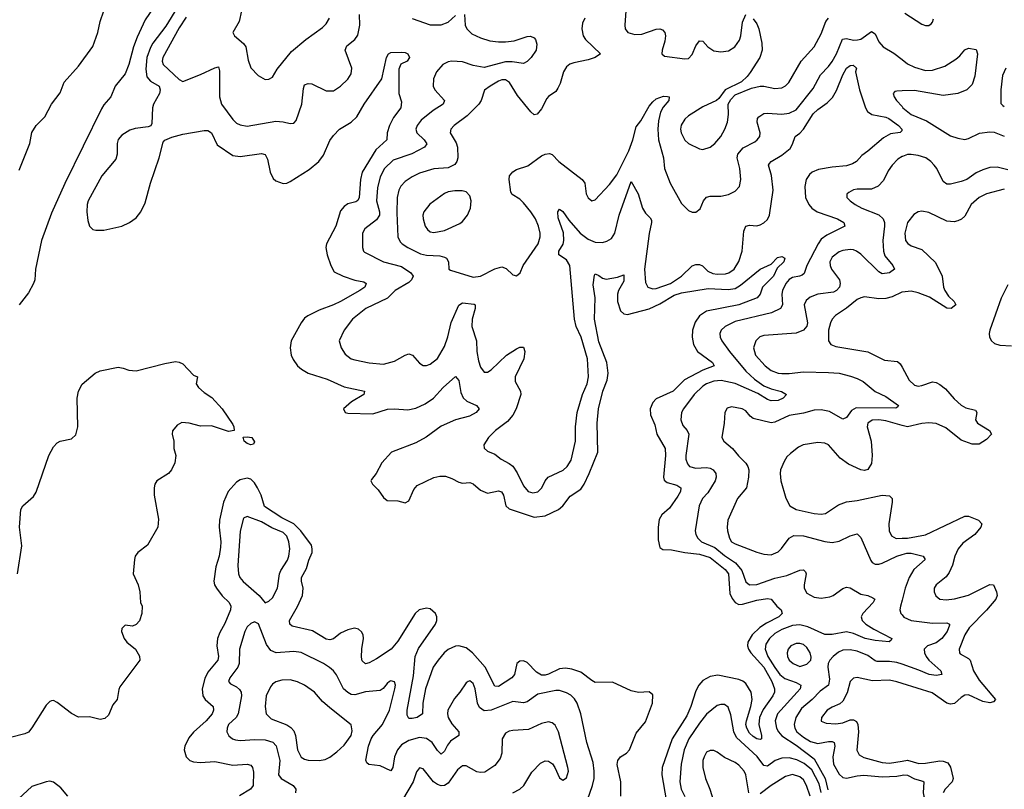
# Model space of a CAD drawing. Header units: inches. Extents: x 1649636 to 1815363, y 506543 to 641975.
# Tile 539 of 656: x 1745082 to 1750570, y 573089 to 577381. Entities that reach past the tile are written whole.
import ezdxf

# ---------------------------------------------------------------- set-up
doc = ezdxf.new("R2010")
doc.units = ezdxf.units.IN
doc.header["$MEASUREMENT"] = 0
doc.layers.add('B7547', color=7, linetype='Continuous')
doc.layers.add('B7557', color=7, linetype='Continuous')

msp = doc.modelspace()

# ---------------------------------------------------------------- linework, layer by layer
at = {"layer": 'B7547', "color": 5}
for points, elevation in [([(1748466.7, 577510), (1748454.6, 577350), (1748457, 577330), (1748470.5, 577310), (1748510, 577297.8), (1748550, 577300.9), (1748630, 577328.4), (1748650, 577330.2), (1748664.5, 577324.5), (1748677.3, 577310), (1748681.3, 577290), (1748678.6, 577261.4), (1748662, 577210), (1748660.7, 577190), (1748676.7, 577176.7), (1748790, 577162.4), (1748810, 577164.4), (1748830, 577186.8), (1748850, 577234.8), (1748870, 577262.8), (1748890, 577260.7), (1748917.4, 577230), (1748950, 577207.7), (1748990, 577201.7), (1749033.3, 577206.7), (1749068.7, 577230), (1749093.9, 577266.1), (1749101, 577290), (1749110, 577366), (1749129.7, 577410.2)], 480), ([(1745829.3, 577450), (1745780.1, 577379.9), (1745736.7, 577283.3), (1745715.4, 577230), (1745689.2, 577130), (1745670, 577078.9), (1745613.9, 577010), (1745589.2, 576950.8), (1745550, 576905.2), (1745536.8, 576883.2), (1745332.6, 576467.4), (1745259.1, 576300.9), (1745203.2, 576150), (1745170.3, 575990), (1745165.2, 575930), (1745159, 575910), (1745130, 575857.1), (1745079.1, 575790)], 380), ([(1745961.1, 577450), (1745896.3, 577343.7), (1745824.2, 577250), (1745810, 577224.7), (1745790.9, 577170), (1745784.4, 577104.4), (1745790, 577061.8), (1745810, 577037.5), (1745858.1, 577010), (1745865.4, 576990), (1745861.7, 576970), (1745827.1, 576910), (1745822.5, 576890), (1745818.9, 576801.1), (1745812, 576788), (1745797.5, 576782.5), (1745725.6, 576774.4), (1745695.3, 576764.7), (1745650, 576737.4), (1745630, 576712.4), (1745625.4, 576690), (1745624.7, 576630), (1745617, 576603), (1745539.5, 576510), (1745462.6, 576370), (1745457.5, 576350), (1745456.3, 576310), (1745461.5, 576261.5), (1745470.2, 576230), (1745490, 576211.2), (1745506.2, 576206.2), (1745550, 576206.8), (1745650, 576229.5), (1745693.5, 576250), (1745730, 576275.2), (1745757.4, 576310), (1745781.1, 576358.9), (1745810.4, 576469.6), (1745858.9, 576610), (1745881.7, 576698.3), (1745890.9, 576709.1), (1745930, 576726.5), (1745990, 576743.1), (1746110, 576763.7), (1746130, 576762), (1746150.2, 576750.2), (1746182, 576682), (1746270, 576623.2), (1746310, 576617.6), (1746430, 576633.8), (1746449, 576629), (1746463.7, 576603.7), (1746476.9, 576530), (1746494.3, 576494.3), (1746510, 576482), (1746550, 576467.1), (1746570, 576468.3), (1746590, 576477.7), (1746694.5, 576545.5), (1746749.9, 576590.1), (1746775.4, 576624.6), (1746810, 576706.7), (1746830, 576735.8), (1746864.7, 576770), (1746930, 576808.5), (1746961.3, 576838.7), (1747001, 576910), (1747099.8, 577050), (1747125.7, 577170), (1747138, 577190), (1747150, 577197.6), (1747210, 577200.5), (1747230, 577198), (1747246, 577190), (1747254.8, 577170), (1747241, 577150), (1747206.9, 577133.1), (1747195.4, 577104.6), (1747195.3, 576970), (1747210, 576922), (1747206.3, 576890), (1747165.4, 576834.6), (1747142, 576790), (1747130.7, 576750), (1747128.3, 576710), (1747065.8, 576654.2), (1746990, 576530.7), (1746980.5, 576490), (1746973.1, 576390), (1746967.3, 576372.7), (1746955.2, 576364.8), (1746910, 576353.2), (1746890, 576339.1), (1746870, 576314.6), (1746843.8, 576230), (1746791.9, 576130), (1746788.5, 576110), (1746795.2, 576070), (1746815, 576010), (1746835.1, 575975.1), (1746884.4, 575950), (1746950, 575928.7), (1746999.1, 575919.1), (1747013.4, 575910), (1747004.9, 575890), (1746977.3, 575870), (1746870, 575809.3), (1746830.1, 575789.9), (1746750, 575761.7), (1746687.4, 575730), (1746670, 575716.4), (1746650.2, 575690), (1746595.5, 575590), (1746589.3, 575550), (1746595.6, 575510), (1746605.1, 575485.1), (1746630.7, 575450.7), (1746651.8, 575431.8), (1746690, 575409.3), (1746796.3, 575376.3), (1746890, 575333), (1747004, 575310), (1747000.5, 575290), (1746931.8, 575250), (1746886, 575210), (1746896, 575190), (1746910, 575186), (1747050, 575182), (1747131.7, 575208.3), (1747170, 575210.8), (1747244.4, 575204.4), (1747290, 575215.1), (1747341.6, 575238.4), (1747388.7, 575270), (1747442.5, 575330), (1747511.7, 575391.7), (1747529.1, 575369.1), (1747541.1, 575301.1), (1747552.9, 575272.8), (1747574.1, 575254.1), (1747627.7, 575230), (1747643, 575210), (1747626.4, 575190), (1747589.5, 575170.5), (1747510, 575149.9), (1747430, 575113.3), (1747347.4, 575052.6), (1747290, 575020.8), (1747154.3, 574970), (1747100.7, 574910), (1747069.5, 574850.5), (1747042.5, 574817.5), (1747038.3, 574810), (1747048.1, 574790), (1747079.6, 574759.6), (1747110, 574716.9), (1747130, 574699.7), (1747190, 574697.4), (1747230, 574685.8), (1747250, 574698.4), (1747278.2, 574761.8), (1747297.7, 574782.3), (1747390, 574828.4), (1747424.1, 574835.9), (1747454.4, 574834.4), (1747490, 574822.6), (1747530, 574801.5), (1747550, 574797), (1747590, 574799.5), (1747610, 574792.6), (1747650, 574757.1), (1747690, 574739.8), (1747750, 574753.4), (1747767.7, 574747.7), (1747779, 574730), (1747790.5, 574670.5), (1747810, 574653), (1747950, 574607.4), (1748010, 574613.3), (1748085.6, 574650), (1748109.8, 574670), (1748150, 574723.6), (1748210, 574763.5), (1748228.5, 574791.5), (1748255.8, 574850), (1748304.5, 574970), (1748300.4, 575130), (1748307.3, 575210), (1748331.7, 575310), (1748356.7, 575370), (1748360.9, 575410), (1748353.9, 575470), (1748310, 575584.2), (1748286.1, 575710), (1748289.2, 575830), (1748278.5, 575901.5), (1748284.7, 575955.3), (1748290, 575963), (1748310, 575954.6), (1748330, 575938.5), (1748350, 575933), (1748414.3, 575945.7), (1748450, 575958), (1748450, 575922.4), (1748420.1, 575870), (1748413.6, 575850), (1748414, 575810), (1748430, 575758), (1748450, 575740.7), (1748470, 575735.9), (1748590, 575767.9), (1748650, 575795.7), (1748730, 575845.4), (1748770, 575858.5), (1748918.8, 575881.2), (1749030, 575875.6), (1749070, 575881.8), (1749100, 575900), (1749210, 575990.4), (1749270, 576017.3), (1749306, 576054), (1749330, 576059.5), (1749347.3, 576050), (1749341.7, 576030), (1749304.1, 575995.9), (1749284.2, 575950), (1749221.6, 575890), (1749208.5, 575850), (1749192, 575830), (1749090.4, 575790), (1748910, 575755), (1748870.1, 575729.9), (1748846.5, 575693.5), (1748832.8, 575650), (1748830.1, 575610), (1748836.6, 575570), (1748859.1, 575530), (1748943.6, 575470), (1748951.8, 575450), (1748890, 575425.5), (1748787.4, 575372.6), (1748724.7, 575310), (1748630, 575265.8), (1748610, 575246.8), (1748595.1, 575210), (1748597.2, 575177.2), (1748621.2, 575121.1), (1748633.1, 575070), (1748679.5, 574990), (1748682.1, 574950), (1748669.4, 574830), (1748673.5, 574813.5), (1748690, 574800.2), (1748744.5, 574784.5), (1748767.6, 574770), (1748765.2, 574750), (1748750, 574723.1), (1748702.9, 574657.1), (1748661.2, 574618.8), (1748646.9, 574593.1), (1748640.1, 574550), (1748640.7, 574480.7), (1748650, 574437.1), (1748666.3, 574426.3), (1748715.7, 574424.3), (1748789.5, 574409.5), (1748870, 574399.9), (1748930, 574381.7), (1749013.9, 574313.9), (1749032.3, 574290), (1749040.9, 574180.9), (1749052.5, 574152.5), (1749070, 574130.2), (1749090, 574120.4), (1749110, 574121), (1749190, 574143.4), (1749250, 574153), (1749270, 574150.1), (1749301.5, 574110), (1749325.8, 574090), (1749332.4, 574070), (1749313.5, 574050), (1749244.4, 574015.6), (1749208, 573992), (1749163.8, 573950), (1749139.8, 573910), (1749138, 573890), (1749144.2, 573870), (1749156.3, 573850), (1749230.1, 573770), (1749274.1, 573690), (1749288.6, 573650), (1749288.4, 573630), (1749279.5, 573610), (1749225.7, 573534.3), (1749206.1, 573490), (1749202.2, 573450), (1749217.2, 573390), (1749217.1, 573370), (1749210, 573366.8), (1749190, 573369.9), (1749170, 573383.2), (1749150, 573402.3), (1749133.9, 573430), (1749129.9, 573450), (1749132.8, 573470), (1749157.5, 573550), (1749164.6, 573590), (1749158, 573630), (1749130, 573678.8), (1749112.5, 573692.5), (1749090, 573701.5), (1748973.7, 573726.3), (1748930, 573718.5), (1748890, 573695.9), (1748866.6, 573670), (1748850, 573638.5), (1748822.5, 573550), (1748800.9, 573499.1), (1748718.6, 573370), (1748662.7, 573210), (1748661.6, 573170), (1748684.6, 573030)], 420), ([(1745078.4, 576541.6), (1745137.6, 576690), (1745150, 576752.4), (1745173.5, 576790), (1745221.4, 576838.6), (1745259.6, 576910), (1745306.3, 576973.7), (1745330, 577033), (1745410, 577122), (1745489.1, 577230.9), (1745517.6, 577310), (1745529.9, 577370.1), (1745551.1, 577430)], 380), ([(1746010, 577394.7), (1745970, 577334.8), (1745878.5, 577170), (1745875, 577150), (1745882, 577130), (1745970, 577047.6), (1745990, 577036.5), (1746090, 577075.6), (1746170, 577112.9), (1746190, 577117.3), (1746195.8, 577095.8), (1746194.6, 576950), (1746205.8, 576910), (1746270, 576824.2), (1746290, 576804.5), (1746310, 576793.8), (1746350, 576787.6), (1746510, 576814.4), (1746551, 576811), (1746590, 576801.1), (1746610, 576803), (1746622, 576818), (1746654.4, 576910), (1746663.3, 576996.7), (1746670, 577017), (1746690, 577024.4), (1746710, 577022.6), (1746790, 576984.6), (1746830, 576983.1), (1746870, 577010.4), (1746910, 577048.4), (1746930, 577078.8), (1746933.5, 577110), (1746896, 577210), (1746904.8, 577235.2), (1746949.8, 577270.2), (1746966, 577294), (1746977.6, 577350), (1746976.1, 577410)], 440), ([(1746317.4, 577430), (1746305.8, 577370), (1746268.7, 577310), (1746279.5, 577290), (1746328.2, 577248.2), (1746342.2, 577230), (1746355.5, 577155.5), (1746370, 577113), (1746410.3, 577070.3), (1746450, 577048), (1746470, 577048.2), (1746490, 577060.5), (1746515.9, 577104.1), (1746597.4, 577202.6), (1746676.9, 577270), (1746770, 577338), (1746790, 577358.3), (1746808.9, 577390)], 460), ([(1747560.7, 577410), (1747564.8, 577350), (1747574.3, 577330), (1747602.4, 577302.4), (1747650, 577279.8), (1747703.1, 577263.1), (1747750, 577257.6), (1747790, 577256.8), (1747837.4, 577262.6), (1747910, 577286.4), (1747928, 577288), (1747950, 577279.1), (1747956.4, 577270), (1747964.9, 577244.9), (1747960.3, 577210), (1747931.7, 577170), (1747910, 577148.3), (1747890, 577136), (1747826.5, 577146.5), (1747790, 577146.4), (1747670, 577114.5), (1747610, 577124.7), (1747550, 577146.4), (1747490, 577150.3), (1747470, 577145.8), (1747441.1, 577130), (1747404.8, 577090), (1747387.8, 577050), (1747386.5, 577010), (1747395.6, 576990), (1747449.1, 576930), (1747441.5, 576910), (1747385.8, 576874.2), (1747320, 576820), (1747296.2, 576790), (1747290.2, 576770), (1747295.2, 576750), (1747336.2, 576710), (1747351, 576689), (1747338, 576670), (1747267, 576633), (1747163.5, 576596.5), (1747115.3, 576550), (1747090, 576504.7), (1747076.4, 576443.6), (1747070.1, 576370), (1747086.5, 576310), (1747086.6, 576290), (1747070, 576265.4), (1747005.4, 576214.6), (1746992.3, 576190), (1746992.2, 576110), (1746998.3, 576090), (1747004.4, 576084.4), (1747109.7, 576029.7), (1747210, 576003.9), (1747260.9, 575970), (1747274, 575950), (1747265.4, 575930), (1747250, 575915.9), (1747175.2, 575870), (1747132, 575828), (1747011.5, 575770), (1746936.5, 575710), (1746890.3, 575650), (1746862.6, 575590), (1746874.3, 575550), (1746895.1, 575515.1), (1746930, 575490.3), (1746950, 575483.2), (1747030, 575466.4), (1747110, 575460.7), (1747170, 575476), (1747230, 575510.2), (1747250, 575516.5), (1747270.3, 575510), (1747310, 575464.9), (1747330, 575453.1), (1747350, 575452.6), (1747370, 575459.7), (1747410, 575491.5), (1747450, 575558.3), (1747468.6, 575611.4), (1747487.5, 575692.5), (1747530, 575788.9), (1747550, 575802.6), (1747615, 575795), (1747621.3, 575790), (1747620.2, 575770), (1747603.1, 575710), (1747601.8, 575670), (1747627, 575590), (1747629.6, 575529.6), (1747638.4, 575478.4), (1747650, 575442.4), (1747670, 575414.9), (1747690, 575415.2), (1747710, 575428.1), (1747795.5, 575510), (1747850, 575545.4), (1747870, 575554), (1747890, 575554.9), (1747896.9, 575530), (1747890.9, 575490), (1747842.7, 575390), (1747842.8, 575362.8), (1747873.8, 575310), (1747875.2, 575290), (1747849.5, 575210), (1747830, 575176.1), (1747799.9, 575140.1), (1747733.4, 575090), (1747695.5, 575050), (1747668, 575010), (1747670.7, 574990.7), (1747690, 574974.8), (1747730, 574958), (1747764.9, 574930), (1747810, 574906.7), (1747830, 574890.3), (1747854, 574854), (1747890, 574781.6), (1747916.4, 574750), (1747942.5, 574742.5), (1747970, 574748.4), (1747992.2, 574770), (1748010.8, 574809.2), (1748027.3, 574830), (1748110.9, 574869.1), (1748133.8, 574890), (1748155.1, 574924.9), (1748178.9, 575030), (1748180.2, 575110), (1748188.7, 575190), (1748218.2, 575290), (1748244.9, 575350), (1748251.7, 575390), (1748245.9, 575490), (1748210.4, 575610), (1748183.8, 575670), (1748173.3, 575710), (1748149, 576010), (1748130, 576042.4), (1748087.2, 576070), (1748087.6, 576090), (1748110.7, 576129.3), (1748115.6, 576150), (1748112.5, 576192.5), (1748084, 576276), (1748082, 576310), (1748090, 576324.4), (1748110, 576311.5), (1748142.5, 576262.5), (1748206.3, 576190), (1748250, 576156.1), (1748290, 576139.2), (1748330, 576138.7), (1748355.1, 576144.9), (1748379.6, 576160.4), (1748399.4, 576190), (1748422.3, 576290), (1748490, 576477.6), (1748529.3, 576410), (1748552.9, 576330), (1748570, 576302.7), (1748596.7, 576276.7), (1748602.7, 576262.7), (1748604.1, 576250), (1748590, 576189.2), (1748565.2, 575990), (1748570, 575916), (1748583.1, 575890), (1748610, 575880.2), (1748630, 575882.1), (1748708.6, 575910), (1748770.7, 575950), (1748830, 576008.2), (1748850, 576015.2), (1748870, 576015.6), (1748888.1, 576008.1), (1748918.1, 575978.1), (1748945, 575965), (1748970, 575961), (1749015.6, 575964.4), (1749034.5, 575970), (1749064.2, 575990), (1749090, 576031.7), (1749108.3, 576090), (1749118.2, 576201.8), (1749129.6, 576230), (1749150, 576234.4), (1749190, 576231.3), (1749210, 576236.2), (1749230, 576247.6), (1749250, 576267.1), (1749261.2, 576290), (1749281.3, 576430), (1749272, 576511.9), (1749255.3, 576570), (1749260.3, 576579.7), (1749269.7, 576590), (1749330, 576624.6), (1749376.8, 576663.2), (1749390, 576686.7), (1749403.9, 576730), (1749430, 576747.8), (1749450, 576769.4), (1749504.6, 576855.4), (1749530, 576880.7), (1749582.7, 576917.3), (1749612.6, 576947.4), (1749634.6, 576985.4), (1749670, 577074), (1749690, 577111.1), (1749710, 577124.6), (1749727.9, 577127.9), (1749745.5, 577110), (1749740.5, 577090), (1749762.8, 576990), (1749796.3, 576890), (1749808.2, 576868.2), (1749831.1, 576851.1), (1749910, 576837), (1749926, 576830), (1749980.7, 576790), (1749999, 576770), (1749998.2, 576761.8), (1749988.9, 576751.1), (1749936.1, 576743.9), (1749897.3, 576722.7), (1749810, 576647.3), (1749776.4, 576623.6), (1749746, 576590), (1749723.6, 576576.5), (1749690, 576565.2), (1749610, 576558.7), (1749534.8, 576545.2), (1749498.6, 576530), (1749483.3, 576516.7), (1749465.9, 576490), (1749458.1, 576450), (1749462.5, 576390), (1749479.7, 576350), (1749496.9, 576330), (1749527.4, 576310), (1749640.4, 576270), (1749675.8, 576250), (1749680.5, 576230), (1749580.2, 576179.8), (1749550, 576156.8), (1749531.7, 576130), (1749470.1, 576010), (1749453.7, 575966.3), (1749443.5, 575956.5), (1749428.9, 575951.1), (1749390, 575943), (1749370, 575931.6), (1749351.4, 575910), (1749333.8, 575870), (1749330.6, 575850), (1749333.5, 575790), (1749322.2, 575770), (1749273.1, 575746.9), (1749070, 575697.2), (1749013.7, 575670), (1748991.2, 575648.8), (1748984.4, 575630), (1748985.8, 575610), (1748994.7, 575590), (1749037.7, 575530), (1749130, 575419.9), (1749176.7, 575376.7), (1749230, 575339.3), (1749270, 575321.9), (1749328.1, 575308.1), (1749356.4, 575290), (1749337.6, 575270), (1749310, 575258), (1749270, 575255), (1749250, 575262.3), (1749195.8, 575295.8), (1749070, 575351.4), (1748991.4, 575368.6), (1748950, 575365), (1748910.2, 575350), (1748890, 575336.5), (1748841.6, 575290), (1748781.6, 575210), (1748771.2, 575190), (1748766.2, 575150), (1748777.1, 575117.1), (1748802.3, 575090), (1748811.8, 575070), (1748794.1, 574950), (1748794.1, 574930), (1748803.6, 574903.6), (1748816, 574890), (1748850, 574879.2), (1748910, 574882.8), (1748930, 574879.8), (1748946.7, 574870), (1748962, 574850), (1748964.1, 574830), (1748958.8, 574810), (1748917.5, 574742.5), (1748887.2, 574710), (1748868.6, 574670), (1748846.5, 574530), (1748850.2, 574510), (1748860.7, 574490), (1748882, 574470), (1748956.7, 574436.7), (1749010, 574393), (1749071.3, 574351.3), (1749107.2, 574310), (1749130, 574246.7), (1749150, 574230.2), (1749190, 574230.9), (1749290, 574266), (1749358, 574282), (1749430, 574311.3), (1749450, 574313.4), (1749462.3, 574302.3), (1749466, 574290), (1749453.8, 574230), (1749453.8, 574210), (1749470, 574182.7), (1749510, 574159.6), (1749550, 574154.2), (1749597.5, 574162.5), (1749616.4, 574170), (1749670, 574209.1), (1749690, 574216.9), (1749710, 574213.4), (1749770, 574177.3), (1749809.1, 574169.1), (1749837.8, 574157.7), (1749847.7, 574150), (1749838.7, 574130), (1749780.9, 574070), (1749772.7, 574050), (1749777.2, 574030), (1749799, 574010), (1749842, 573982), (1749943, 573930), (1749939.5, 573920.5), (1749928, 573912), (1749850, 573918), (1749795.1, 573930), (1749730, 573957.6), (1749690, 573966.7), (1749610, 573953.2), (1749570, 573953.2), (1749475.7, 573995.7), (1749430, 574006.2), (1749390, 574002.3), (1749330, 573980.6), (1749290, 573958.2), (1749260.4, 573930), (1749240.7, 573899.3), (1749236.6, 573870), (1749252.5, 573830), (1749290, 573768.4), (1749319.1, 573730), (1749346.2, 573706.2), (1749410, 573685.6), (1749435, 573670), (1749431.5, 573650), (1749415.9, 573630), (1749306.2, 573510), (1749293.4, 573470), (1749300.4, 573430), (1749310.6, 573410), (1749330, 573387.7), (1749410, 573334.7), (1749510, 573258.3), (1749572, 573150), (1749585.9, 573085.9)], 440), ([(1748230.9, 577389.1), (1748219.6, 577360.4), (1748215, 577330), (1748223.2, 577290), (1748235.9, 577270), (1748318.4, 577190), (1748288.5, 577170), (1748250, 577157.2), (1748170, 577140.2), (1748148.1, 577131.9), (1748130, 577118.2), (1748112.6, 577090), (1748094.4, 577025.6), (1748081.7, 576998.3), (1748070, 576981.1), (1748030, 576953), (1748019.5, 576940.5), (1747990, 576883.6), (1747966.6, 576853.4), (1747950, 576849.7), (1747930, 576866.3), (1747857.3, 576957.3), (1747812.2, 577030), (1747790, 577045), (1747770, 577045.6), (1747750, 577038.1), (1747703.7, 577010), (1747673.2, 576986.8), (1747654.5, 576930), (1747641.2, 576910), (1747575.4, 576844.6), (1747503.6, 576790), (1747485.3, 576770), (1747481.3, 576750), (1747514.6, 576694.6), (1747522.5, 576670), (1747523.5, 576610), (1747518.4, 576590), (1747506.2, 576573.8), (1747470, 576554.6), (1747390, 576548.4), (1747310, 576524.1), (1747270, 576505), (1747230, 576477.7), (1747206.7, 576453.3), (1747194.8, 576430), (1747185.6, 576390), (1747183.2, 576303.2), (1747189.1, 576170), (1747202, 576142), (1747213.4, 576130), (1747246, 576110), (1747315.3, 576075.3), (1747350, 576067.1), (1747424.4, 576064.4), (1747450, 576056.8), (1747460.8, 576050), (1747471.3, 576030), (1747473.4, 575990), (1747483.4, 575983.4), (1747610, 575945.8), (1747650, 575950.2), (1747730, 575992.3), (1747770, 576001.8), (1747793.7, 575993.7), (1747830, 575958), (1747850, 575953), (1747871, 575969), (1747888, 576010), (1747971.1, 576131.1), (1747982, 576170), (1747982, 576190), (1747973.3, 576230), (1747956.2, 576270), (1747930.8, 576310), (1747890, 576360.3), (1747870, 576379.3), (1747826.7, 576406.7), (1747819.6, 576419.6), (1747809.8, 576490), (1747812.4, 576510), (1747830, 576532.7), (1747850, 576544.4), (1747914.5, 576565.5), (1747990, 576620.9), (1748010, 576630.3), (1748034.3, 576634.3), (1748050, 576628.4), (1748086.3, 576590), (1748216, 576490), (1748231.4, 576470), (1748239.5, 576410), (1748250, 576387.3), (1748270, 576370.6), (1748290, 576375.5), (1748370, 576462.4), (1748410, 576515.8), (1748476.4, 576650), (1748498.4, 576710), (1748517.4, 576782.6), (1748543.2, 576816.8), (1748590, 576898.2), (1748610, 576923.2), (1748630, 576939.3), (1748670, 576954.9), (1748693.1, 576953.1), (1748701, 576950), (1748700.4, 576930), (1748667.5, 576892.5), (1748654.3, 576865.7), (1748642.6, 576817.4), (1748638.4, 576770), (1748642.5, 576710), (1748671, 576610), (1748675.6, 576550), (1748707.4, 576470), (1748770, 576356.4), (1748810, 576317.1), (1748830, 576307.7), (1748850, 576307.7), (1748874.7, 576325.2), (1748892.8, 576370), (1748910, 576390.2), (1748930, 576397.2), (1748990, 576396.2), (1749033.2, 576406.8), (1749070, 576424.2), (1749094.7, 576450), (1749102.2, 576490), (1749095.2, 576550), (1749080.6, 576610), (1749085.2, 576630), (1749114.7, 576665.3), (1749179.5, 576700.5), (1749192.4, 576710), (1749206.4, 576730), (1749209.8, 576750), (1749191.5, 576810), (1749194.6, 576830), (1749201.4, 576838.6), (1749230, 576857.1), (1749250, 576859.8), (1749330, 576853.1), (1749370, 576859.5), (1749410, 576878.2), (1749503.6, 576996.4), (1749546.2, 577073.8), (1749590, 577120.2), (1749610, 577148.4), (1749634.5, 577190), (1749668.8, 577271.2), (1749690, 577275.9), (1749730, 577267.3), (1749752.4, 577267.6), (1749770, 577272.6), (1749830, 577314.9), (1749850, 577302), (1749870, 577256.9), (1749894.3, 577230), (1749954.7, 577194.7), (1750000, 577158.1)], 460), ([(1747270, 577387.2), (1747370, 577352.8), (1747430, 577351.2), (1747470, 577366.1), (1747510, 577403.8)], 440), ([(1749170, 577384.9), (1749190, 577358.4), (1749201.8, 577330), (1749219.2, 577250), (1749219.7, 577210), (1749208, 577170), (1749153.7, 577086.3), (1749136.7, 577063.3), (1749105.8, 577034.2), (1749013.4, 576990), (1748978.7, 576941.3), (1748965.5, 576930), (1748890, 576894.8), (1748810, 576844.2), (1748790, 576826.6), (1748768.1, 576791.9), (1748765.6, 576770), (1748769.5, 576750), (1748789.1, 576709.1), (1748810, 576691.1), (1748870, 576660.2), (1748890, 576656.9), (1748930, 576669.1), (1748957.2, 576690), (1748989.8, 576730), (1749012.2, 576770), (1749026.2, 576810), (1749032.2, 576852.3), (1749031.6, 576910), (1749044.7, 576935.3), (1749070, 576962), (1749161.4, 576998.6), (1749209.8, 577010.2), (1749230, 577010.2), (1749290, 576997.5), (1749330, 577001.2), (1749350, 577011.4), (1749368.6, 577030), (1749438.2, 577150), (1749510.6, 577230), (1749550, 577301.1), (1749575.8, 577370), (1749589.9, 577390)], 480), ([(1750000, 576984.1), (1749970, 576983), (1749959.8, 576980.2), (1749950.5, 576970), (1749956.9, 576950), (1749969.1, 576930), (1750000, 576895.7)], 460), ([(1750000, 576617.1), (1749977.3, 576602.7), (1749945.2, 576570), (1749922.6, 576537.4), (1749896.4, 576483.6), (1749867.5, 576452.5), (1749830, 576435.5), (1749750, 576435.3), (1749730, 576431.1), (1749702.5, 576417.5), (1749693.4, 576410), (1749693, 576407), (1749692.7, 576390), (1749710.3, 576370), (1749738.9, 576350), (1749774.9, 576330), (1749870, 576292), (1749894.2, 576270), (1749901.3, 576250), (1749901.9, 576230), (1749892.8, 576150), (1749896.4, 576090), (1749904.4, 576064.4), (1749948.9, 576010), (1749958.4, 575990), (1749930.6, 575970), (1749890, 575963.8), (1749870, 575975.1), (1749770, 576072.9), (1749745.6, 576090), (1749730, 576097.4), (1749710, 576099.8), (1749670, 576093.7), (1749650, 576085.3), (1749610, 576055.8), (1749598, 576030), (1749598.4, 576010), (1749606.2, 575990), (1749651.4, 575930), (1749655.5, 575910), (1749652.1, 575890), (1749635.3, 575870), (1749618.4, 575861.6), (1749530, 575849.3), (1749487.2, 575832.8), (1749464.7, 575815.3), (1749454.6, 575790), (1749473.4, 575690), (1749468.8, 575671.2), (1749459.8, 575660.2), (1749450, 575649.8), (1749410, 575632.3), (1749230, 575619), (1749208, 575612), (1749185, 575590), (1749172.5, 575550), (1749183.8, 575510), (1749236.2, 575450), (1749270, 575425), (1749310, 575410.1), (1749330, 575407.6), (1749370, 575407.2), (1749450, 575416.9), (1749590, 575414), (1749650, 575408.9), (1749713.3, 575393.3), (1749750, 575380.6), (1749782.6, 575362.6), (1749850, 575308), (1749910, 575279.1), (1749979.3, 575230), (1749977.3, 575222.7), (1749965.8, 575214.2), (1749744.3, 575215.7), (1749718, 575202), (1749690, 575162), (1749670, 575153.3), (1749595.2, 575195.2), (1749550, 575205), (1749510, 575204.1), (1749450, 575185.8), (1749370, 575173.6), (1749290, 575135.5), (1749270, 575132.3), (1749170, 575157.6), (1749152.8, 575170), (1749130, 575198.7), (1749109.2, 575210), (1749050, 575222.4), (1749025.1, 575214.9), (1749012.7, 575190), (1749009.1, 575130), (1748996.1, 575050), (1749006.3, 575030), (1749054.4, 574990), (1749087.9, 574947.9), (1749128.3, 574908.4), (1749140.6, 574890), (1749146.2, 574870), (1749144, 574830), (1749132.8, 574770), (1749083.5, 574710), (1749029.3, 574590), (1749024.6, 574550), (1749027.8, 574530), (1749038.2, 574490), (1749049.3, 574470), (1749070, 574457.1), (1749190, 574411.1), (1749230, 574400.7), (1749270, 574397.2), (1749310, 574413.8), (1749328.5, 574431.5), (1749370, 574489.1), (1749396.5, 574503.5), (1749450, 574503), (1749570, 574471), (1749610, 574465.4), (1749650, 574472.4), (1749710, 574502.4), (1749750, 574513.7), (1749770, 574492.7), (1749825.7, 574365.7), (1749834.3, 574354.3), (1749850, 574344.9), (1749870, 574344.3), (1749890, 574350.1), (1749970.9, 574390), (1750000, 574398.7)], 460), ([(1750000, 575861.8), (1749998.3, 575861.7), (1749944, 575836), (1749910, 575825.6), (1749870, 575824.3), (1749790, 575834.7), (1749770, 575830.6), (1749750, 575820.9), (1749690, 575771.3), (1749628.5, 575731.5), (1749611.3, 575710), (1749600.6, 575690), (1749590.2, 575650.2), (1749590.3, 575590), (1749603, 575570), (1749630, 575558.3), (1749810, 575527.8), (1749902.8, 575482.8), (1749974.5, 575474.5), (1749990, 575461.3), (1750000, 575443.1)], 480), ([(1745068.7, 574290), (1745093.8, 574446.2), (1745081.3, 574550), (1745087, 574650), (1745099.4, 574670), (1745157.6, 574722.4), (1745173.9, 574746.1), (1745243.2, 574950), (1745270, 574998.7), (1745290, 575020.3), (1745307, 575030), (1745370, 575043.9), (1745393.8, 575066.1), (1745404.8, 575110), (1745402.2, 575270), (1745409.9, 575310.1), (1745430, 575348.8), (1745502.3, 575410), (1745530, 575422.3), (1745630, 575442.5), (1745658.2, 575438.2), (1745690, 575425.8), (1745730, 575422.3), (1745890, 575464), (1745950, 575474), (1745970, 575471), (1745990, 575461), (1746050, 575398), (1746072, 575390), (1746064.7, 575350), (1746078, 575330), (1746110, 575301), (1746153.2, 575273.2), (1746210.4, 575210.4), (1746270, 575122.8), (1746275.8, 575110), (1746276.3, 575090), (1746245.1, 575085.1), (1746150, 575116), (1746090, 575114.5), (1746026, 575130), (1745986, 575134), (1745959.6, 575120.4), (1745932.7, 575087.3), (1745932, 575070), (1745941, 575030), (1745941, 574990), (1745951, 574950), (1745946, 574910), (1745927.3, 574870), (1745910.6, 574850), (1745846, 574810), (1745834, 574790), (1745830.7, 574770), (1745830.7, 574730), (1745855.9, 574595.9), (1745850.7, 574550), (1745794.8, 574450), (1745740.7, 574410), (1745726, 574390), (1745721.6, 574370), (1745714.8, 574290), (1745741, 574230), (1745751, 574190), (1745754.8, 574130), (1745764, 574110), (1745762.8, 574070), (1745750, 574028), (1745730, 574008), (1745710, 573999), (1745670, 574004), (1745650, 573986), (1745648.3, 573968.3), (1745664, 573930), (1745678.8, 573910), (1745726.8, 573870), (1745750, 573832), (1745751, 573810), (1745639.8, 573660.2), (1745633.7, 573646.3), (1745624.7, 573590), (1745600.7, 573559.3), (1745577.3, 573502.7), (1745555.3, 573484.7), (1745530, 573479), (1745470, 573493.6), (1745410, 573491.8), (1745370, 573511.2), (1745290, 573574), (1745270, 573584.5), (1745258, 573582), (1745250, 573579.3), (1745230, 573558), (1745150, 573431.8), (1745130, 573408.2), (1745110, 573398), (1745030, 573378.7)], 380), ([(1750000, 575118), (1749910, 575143.5), (1749870, 575149.4), (1749833, 575147), (1749809.2, 575130.8), (1749805, 575110), (1749827.4, 575030), (1749834.1, 574950), (1749830, 574905.1), (1749810, 574872.3), (1749790, 574866.3), (1749770, 574869.8), (1749701.6, 574901.6), (1749655.2, 574935.2), (1749590, 575009.7), (1749570, 575019.1), (1749530, 575022.7), (1749449.3, 575010.7), (1749422.9, 574997.1), (1749377.5, 574962.5), (1749357.5, 574942.5), (1749342.3, 574917.7), (1749323.2, 574870), (1749320.8, 574850), (1749324.4, 574810), (1749352.8, 574712.7), (1749374.4, 574670), (1749409.4, 574649.4), (1749510, 574627.8), (1749550, 574623.5), (1749572.8, 574627.2), (1749645, 574675), (1749690, 574691.9), (1749750, 574699.3), (1749889.2, 574729.2), (1749930, 574726), (1749944, 574710), (1749945.2, 574690), (1749925.5, 574570), (1749927.3, 574530), (1749941.9, 574501.9), (1749967.5, 574487.5), (1750000, 574488.6)], 480), ([(1748431.7, 573050), (1748432.2, 573130), (1748412, 573228), (1748415.4, 573250), (1748430.4, 573269.6), (1748463.9, 573290), (1748480.7, 573310), (1748518.6, 573401.4), (1748570, 573465.5), (1748609.8, 573570), (1748610, 573615.1), (1748590, 573632), (1748530, 573629.8), (1748490, 573639.1), (1748386.2, 573686.2), (1748290, 573685.6), (1748270, 573695.1), (1748210, 573742.5), (1748159.6, 573759.6), (1748124, 573764), (1748090, 573761.3), (1748030, 573731.9), (1748010, 573725.4), (1747990, 573725.9), (1747962.3, 573742.3), (1747910, 573796.5), (1747890, 573805.7), (1747870, 573804.1), (1747853.6, 573790), (1747839.4, 573730), (1747825.2, 573710), (1747750, 573661.9), (1747730, 573665), (1747675.5, 573770), (1747606.3, 573850), (1747570, 573877.1), (1747530, 573888.8), (1747510, 573887.8), (1747470.7, 573869.3), (1747448.5, 573850), (1747413.5, 573810), (1747386.7, 573770), (1747342.9, 573650), (1747328.6, 573570), (1747326, 573510), (1747298, 573490), (1747270, 573483.1), (1747250, 573484.7), (1747242.2, 573502.2), (1747242.1, 573530), (1747277.3, 573722.7), (1747285.6, 573830), (1747305.1, 573874.9), (1747400.1, 574010), (1747406.9, 574030), (1747407.5, 574050), (1747398.7, 574070), (1747370, 574095.3), (1747350, 574099.5), (1747308.5, 574090), (1747286.7, 574070), (1747190, 573915.3), (1747152.6, 573870), (1747070, 573816), (1747030, 573794.2), (1747010, 573788.7), (1746990, 573805.1), (1746986.5, 573826.5), (1746988.1, 573871.9), (1746998.4, 573930), (1746995.3, 573950), (1746986.7, 573966.7), (1746970, 573982.4), (1746948.3, 573988.3), (1746910, 573979), (1746870, 573959.1), (1746830, 573929), (1746810, 573923.2), (1746790, 573927), (1746712.9, 573972.9), (1746599.6, 573999.6), (1746587.4, 574010), (1746586.2, 574030), (1746631, 574109), (1746658.8, 574170), (1746661.5, 574210), (1746651.8, 574250), (1746652.2, 574270), (1746680.2, 574319.8), (1746692.4, 574367.6), (1746711.3, 574410), (1746712.6, 574430), (1746707.2, 574450), (1746649.2, 574530), (1746610, 574569.9), (1746542.9, 574602.9), (1746446.2, 574666.2), (1746427.1, 574730), (1746407.4, 574770), (1746390, 574797.8), (1746370, 574817.6), (1746350, 574823.9), (1746310, 574813.9), (1746290, 574800.9), (1746244.4, 574750), (1746217.9, 574690), (1746194.6, 574590), (1746193.6, 574550), (1746203, 574470), (1746201.2, 574438.8), (1746193.8, 574390), (1746174.6, 574330), (1746164.3, 574250), (1746167.8, 574230), (1746178.1, 574210), (1746210, 574167.6), (1746248.4, 574130), (1746259, 574110), (1746256.6, 574090), (1746225.6, 574014.4), (1746197.2, 573962.8), (1746184.7, 573930), (1746180.1, 573890), (1746189.6, 573830), (1746186.5, 573810), (1746130, 573742), (1746113.8, 573706.2), (1746098.5, 573650), (1746101.7, 573610), (1746115.9, 573590), (1746159.8, 573550), (1746162.7, 573530), (1746154.3, 573510), (1746120.6, 573470), (1746050, 573406.8), (1746023.7, 573376.3), (1746001.4, 573330), (1745998.8, 573310), (1746010.2, 573270), (1746029.1, 573250), (1746050, 573242.3), (1746090, 573238.5), (1746170, 573244.8), (1746270, 573224.4), (1746350, 573230.2), (1746370, 573223.1), (1746378.5, 573210), (1746384.7, 573184.7), (1746383.6, 573110), (1746367.2, 573090), (1746307.5, 573052.5)], 420), ([(1750000, 574143.5), (1749990.9, 574110), (1749988.5, 574090), (1749993.4, 574070), (1750000, 574061.7)], 460), ([(1748245.8, 573030), (1748274.7, 573110), (1748283.2, 573150), (1748284.6, 573190), (1748278.1, 573238.1), (1748243.7, 573350), (1748209.8, 573510.2), (1748189.9, 573569.9), (1748174.4, 573594.4), (1748153.8, 573613.8), (1748130, 573627.8), (1748090, 573640.2), (1748070, 573639.9), (1747970, 573618.7), (1747910, 573576.2), (1747890, 573572), (1747830, 573579.5), (1747710, 573530.4), (1747670, 573527), (1747645, 573545), (1747633.6, 573570), (1747620.3, 573650), (1747610, 573678.4), (1747590, 573693.3), (1747581, 573690), (1747570, 573683.7), (1747534.4, 573630), (1747504.8, 573595.2), (1747468.6, 573530), (1747466, 573510), (1747470, 573488.8), (1747490, 573455), (1747529.1, 573410), (1747530.3, 573390), (1747482.3, 573357.7), (1747465.5, 573334.5), (1747450, 573301), (1747430, 573285.1), (1747410, 573304.8), (1747381.2, 573350), (1747350, 573372.6), (1747310, 573378), (1747250, 573362), (1747210, 573336.3), (1747187.4, 573310), (1747171.3, 573270), (1747161.5, 573210), (1747150, 573191.6), (1747090, 573220.2), (1747027.2, 573227.2), (1747016, 573236), (1747011, 573251), (1747026.7, 573330), (1747040.2, 573370), (1747051.7, 573390), (1747103.6, 573450), (1747142.1, 573530), (1747173, 573650), (1747175.5, 573670), (1747170, 573689.3), (1747150, 573693.5), (1747143.8, 573690), (1747130, 573679.7), (1747108.5, 573651.5), (1747090, 573639.8), (1747010, 573633), (1746950, 573616.8), (1746930, 573618.3), (1746910, 573628.2), (1746886.3, 573650), (1746847.8, 573727.8), (1746831, 573750), (1746809.2, 573769.2), (1746774.7, 573790), (1746650, 573852.1), (1746610, 573858.1), (1746510.6, 573850.6), (1746482.3, 573862.3), (1746456.5, 573896.5), (1746412.2, 574012.3), (1746390, 574022.9), (1746370, 574013.6), (1746350, 573994.3), (1746336.5, 573970), (1746307.1, 573870), (1746304.4, 573790), (1746298.3, 573770), (1746252.9, 573710), (1746246, 573690), (1746256.5, 573676.5), (1746290, 573659.7), (1746306.3, 573646.3), (1746316.6, 573630), (1746317.9, 573610), (1746300.1, 573510), (1746288.4, 573490), (1746246, 573450), (1746237.5, 573430), (1746235.8, 573410), (1746246.4, 573386.4), (1746268.4, 573370), (1746284.2, 573364.2), (1746310, 573360.4), (1746392.9, 573367.1), (1746450, 573364.8), (1746492.2, 573352.2), (1746512, 573332), (1746531.8, 573250), (1746524.6, 573170), (1746538.6, 573150), (1746605.7, 573110), (1746620.8, 573090), (1746619.1, 573070)], 440), ([(1750000, 573786.5), (1749970, 573796.9), (1749930, 573802.6), (1749861.7, 573801.7), (1749850, 573805.6), (1749810, 573834.6), (1749750, 573859.2), (1749710, 573867.6), (1749670, 573864.9), (1749646.3, 573853.7), (1749616.2, 573830), (1749598.2, 573810), (1749588.1, 573790), (1749585.4, 573770), (1749596.3, 573703.7), (1749590.9, 573669.1), (1749543.9, 573636.1), (1749498.5, 573590), (1749440, 573540), (1749408.4, 573490), (1749398.9, 573450), (1749401.9, 573430), (1749414.2, 573410), (1749450, 573380.3), (1749490, 573355.9), (1749530, 573344.1), (1749590, 573354.9), (1749610, 573355), (1749620.9, 573350), (1749625.5, 573330), (1749614.6, 573270), (1749617.9, 573230), (1749650, 573172.6), (1749670, 573155.8), (1749690, 573151.6), (1749750, 573164.3), (1749787.2, 573167.2), (1749890, 573158.8), (1749970, 573161.5), (1750000, 573167.7)], 460), ([(1750000, 573679.8), (1749970, 573689.1), (1749930, 573697.9), (1749834.4, 573694.4), (1749750, 573712.9), (1749730, 573708.5), (1749710.1, 573689.8), (1749693.3, 573626.7), (1749670, 573581.4), (1749653.7, 573566.3), (1749610, 573547.3), (1749583.2, 573530), (1749550.3, 573490), (1749549.3, 573469.3), (1749577.6, 573457.6), (1749630, 573454.6), (1749670, 573460.5), (1749710, 573475.8), (1749730, 573477.1), (1749746.7, 573466.7), (1749754.3, 573450), (1749757.2, 573410), (1749748.1, 573308.1), (1749761.6, 573281.6), (1749786.6, 573266.6), (1749890, 573239.3), (1749930, 573234.1), (1750000, 573246.6)], 480), ([(1749550, 573072), (1749538.8, 573118.8), (1749497.6, 573197.6), (1749453.9, 573233.9), (1749414, 573254), (1749370, 573264.1), (1749330, 573262.6), (1749292.2, 573250), (1749250, 573218), (1749230, 573222), (1749191.8, 573271.8), (1749077.1, 573377.1), (1749063.1, 573410), (1749044.7, 573504.7), (1749030, 573546.6), (1749010, 573562.9), (1748990, 573562.9), (1748970, 573555.6), (1748910, 573508.7), (1748870, 573458.5), (1748811.2, 573370), (1748784.6, 573310), (1748768.8, 573228.8), (1748762, 573130), (1748769.4, 573090), (1748788.5, 573048.5)], 440), ([(1747830, 573068.9), (1747869.4, 573090), (1747891.1, 573110), (1747935.4, 573184.6), (1747984.8, 573235.2), (1748010, 573247.6), (1748030, 573246), (1748051.3, 573231.3), (1748065.3, 573210), (1748090, 573153.4), (1748110, 573140.5), (1748130, 573154), (1748140.4, 573190), (1748137.2, 573210), (1748085.6, 573410), (1748066.3, 573446.3), (1748050, 573459.7), (1748030, 573466), (1747990, 573456.8), (1747918.1, 573421.9), (1747830, 573416.8), (1747810, 573412.9), (1747790, 573401.7), (1747771.2, 573370), (1747769.4, 573290), (1747759.7, 573260.3), (1747730, 573221.5), (1747674.7, 573185.3), (1747650, 573182.8), (1747630, 573187.2), (1747570, 573219.8), (1747550, 573220.3), (1747522.1, 573197.9), (1747470, 573124.1), (1747450, 573111.1), (1747430, 573109.2), (1747410, 573115.9), (1747388.7, 573130), (1747330, 573203.6), (1747310, 573209.5), (1747292.9, 573187.1), (1747274.3, 573130), (1747156.6, 572930)], 460), ([(1749146.6, 573070), (1749128.8, 573170), (1749119.3, 573190), (1749090, 573224.4), (1749070, 573239.2), (1749010, 573265.7), (1748970, 573295.8), (1748950, 573305.1), (1748930, 573306.3), (1748910, 573295.6), (1748896.5, 573270), (1748890.3, 573249.7), (1748889.3, 573210), (1748903.5, 573150), (1748928.3, 573090), (1748978.6, 572930)], 460), ([(1749488.3, 573050), (1749467.8, 573110), (1749450, 573142.8), (1749430, 573159.4), (1749390, 573171.4), (1749350, 573161.2), (1749270, 573111.1), (1749210, 573064.3)], 460), ([(1745349.2, 573050), (1745310, 573097), (1745270, 573129), (1745250, 573134.5), (1745230, 573131.3), (1745150, 573104.1), (1745050, 573013.3)], 420)]:
    msp.add_lwpolyline(points, dxfattribs=dict(at, elevation=elevation))
for points, elevation in [([(1747547.2, 576427.2), (1747506.6, 576426.6), (1747470, 576421.1), (1747450, 576412.4), (1747367.7, 576352.3), (1747333.8, 576310), (1747329.2, 576290), (1747331.4, 576270), (1747342.4, 576230), (1747354, 576210), (1747370, 576198.3), (1747390, 576194.3), (1747450, 576205.8), (1747535.8, 576244.2), (1747550, 576255.5), (1747576.9, 576290), (1747594, 576330), (1747598.9, 576370), (1747590, 576399.3), (1747570, 576420.5)], 480), ([(1746370, 575009.7), (1746350, 575017), (1746332.7, 575030), (1746328.1, 575051.9), (1746350, 575054.9), (1746376, 575050), (1746390, 575026), (1746385.4, 575014.6)], 380), ([(1746350, 574609.7), (1746330, 574601.2), (1746311.4, 574528.6), (1746297.6, 574337.6), (1746300.6, 574290), (1746309.5, 574269.5), (1746327.1, 574247), (1746417, 574170), (1746450, 574128), (1746470, 574138.4), (1746490, 574157.1), (1746519.3, 574210), (1746529.9, 574290.1), (1746537.7, 574310), (1746573.6, 574366.4), (1746582.4, 574390), (1746587, 574430), (1746582, 574470), (1746570, 574499.8), (1746550, 574521.1), (1746487, 574547), (1746430, 574581.1)], 440), ([(1749430, 573902.9), (1749410, 573902.5), (1749380.3, 573890), (1749365, 573870), (1749359.2, 573850), (1749361.6, 573830), (1749371.3, 573810), (1749392.9, 573790), (1749430, 573774.2), (1749470, 573786.4), (1749492.2, 573810), (1749493.8, 573826.2), (1749487, 573850), (1749470, 573879.8), (1749450, 573896.8)], 460), ([(1746590, 573699), (1746543.1, 573696.9), (1746510, 573688.4), (1746490, 573674.7), (1746479.6, 573660.4), (1746455.2, 573610), (1746449.4, 573550), (1746456.2, 573510), (1746482.8, 573482.8), (1746570, 573448.1), (1746593.4, 573433.4), (1746610, 573415.2), (1746619.8, 573390), (1746629.6, 573309.6), (1746650, 573269.1), (1746670, 573256.9), (1746690, 573252), (1746750, 573249), (1746785.2, 573254.8), (1746810, 573268), (1746850, 573297.6), (1746890, 573335.5), (1746929.8, 573390), (1746934.7, 573414.7), (1746929, 573449), (1746810, 573542.6), (1746770, 573578.5), (1746724.4, 573630), (1746670, 573669.9), (1746630, 573688.3)], 460)]:
    msp.add_lwpolyline(points, close=True, dxfattribs=dict(at, elevation=elevation))
at = {"layer": 'B7557', "color": 5}
for points, elevation in [([(1750016.3, 577416.3), (1750110, 577355.8), (1750130, 577348), (1750150, 577348), (1750161.7, 577358.3), (1750170, 577367.7), (1750175.3, 577384.7)], 480), ([(1750000, 577158.1), (1750030, 577133.9), (1750070, 577115.1), (1750130, 577097.3), (1750170, 577099.8), (1750238.3, 577121.7), (1750299.2, 577160.8), (1750321.3, 577178.7), (1750350, 577213), (1750370, 577222), (1750413.7, 577213.7), (1750420.7, 577190), (1750405.8, 577065.8), (1750390, 577019.3), (1750362, 576990), (1750311.8, 576968.2), (1750230, 576958.8), (1750070, 576986.6), (1750000, 576984.1)], 460), ([(1750577.6, 577110), (1750559.7, 577070), (1750550.2, 576990), (1750550, 576914), (1750561.3, 576901.3), (1750570, 576896.3)], 480), ([(1750000, 576895.7), (1750005.2, 576890), (1750050, 576852.9), (1750136, 576816), (1750270, 576733), (1750310, 576720.1), (1750350, 576713.5), (1750370, 576718), (1750431.8, 576748.2), (1750490, 576756.1), (1750513.4, 576753.4), (1750570, 576730.8)], 460), ([(1750590, 576543.7), (1750530, 576558.8), (1750490, 576555.6), (1750450, 576543.9), (1750413.8, 576526.2), (1750360.2, 576490), (1750330, 576477.5), (1750270, 576463.1), (1750250, 576464), (1750230, 576478), (1750193.8, 576550), (1750178.2, 576570), (1750159.8, 576590), (1750132.2, 576610), (1750090, 576623.7), (1750050, 576629.8), (1750030, 576628.2), (1750001.8, 576618.2), (1750000, 576617.1)], 460), ([(1750570, 576435.4), (1750470, 576409.8), (1750430.3, 576390), (1750385.5, 576350), (1750350, 576286), (1750331.2, 576268.8), (1750310, 576258.3), (1750290, 576253.7), (1750250, 576257.3), (1750150, 576305.1), (1750110, 576312.4), (1750090, 576308.5), (1750064.8, 576295.2), (1750030.2, 576250), (1750015.2, 576190), (1750019.6, 576150), (1750032, 576132), (1750050, 576119), (1750110, 576099.2), (1750186.6, 576026.6), (1750222.7, 575950), (1750230.7, 575890), (1750238.3, 575870), (1750259.8, 575839.8), (1750290.3, 575810), (1750299.5, 575790), (1750274, 575770), (1750250, 575772.7), (1750153.3, 575833.3), (1750090, 575857.3), (1750050, 575866.3), (1750000, 575861.8)], 480), ([(1750590, 575903.1), (1750551.7, 575828.3), (1750490.2, 575650.2), (1750486.2, 575630), (1750488.2, 575610), (1750499, 575590), (1750515.9, 575575.9), (1750545.3, 575565.3), (1750610, 575562.5)], 520), ([(1750000, 575443.1), (1750040.2, 575370), (1750070, 575341.8), (1750090, 575337.8), (1750110, 575340.2), (1750170, 575360.7), (1750190, 575356.9), (1750210, 575346), (1750242.5, 575322.5), (1750290, 575267.1), (1750330, 575231.3), (1750355.5, 575215.5), (1750410, 575204), (1750417.6, 575190), (1750410.2, 575150), (1750420.3, 575130), (1750488, 575090), (1750499.3, 575070), (1750470, 575040.5), (1750430, 575014), (1750390, 575012.8), (1750330, 575036.5), (1750244, 575104), (1750190, 575128.5), (1750150, 575132.2), (1750110, 575129.6), (1750030, 575109.5), (1750000, 575118)], 480), ([(1750000, 574488.6), (1750030, 574489.6), (1750130, 574508), (1750350, 574611.8), (1750370, 574611.8), (1750425.5, 574590), (1750444.6, 574570), (1750439.7, 574550), (1750405.8, 574510), (1750338.9, 574461.1), (1750312.5, 574430), (1750294, 574390), (1750280.5, 574339.5), (1750262.3, 574297.7), (1750245.4, 574274.6), (1750190.3, 574230), (1750178.9, 574210), (1750178.9, 574190), (1750188.3, 574168.3), (1750210, 574150.3), (1750245.3, 574145.3), (1750292.1, 574152.1), (1750370, 574172), (1750490, 574232), (1750510, 574228.7), (1750526.3, 574190), (1750529.4, 574170), (1750522.3, 574150), (1750470, 574088.4), (1750374.8, 573990), (1750350.1, 573950), (1750317.6, 573870), (1750319.6, 573850), (1750324.7, 573844.7), (1750370, 573819.3), (1750379, 573810), (1750398.8, 573750), (1750430, 573698.6), (1750520.5, 573590), (1750510, 573576), (1750488.7, 573571.3), (1750450, 573579.4), (1750370, 573615.9), (1750350, 573613.5), (1750330, 573601.8), (1750292.2, 573567.8), (1750270, 573563.4), (1750249.5, 573569.5), (1750167.8, 573627.8), (1750000, 573679.8)], 480), ([(1750000, 574398.7), (1750026.7, 574406.7), (1750050, 574406.3), (1750117.3, 574390), (1750128.7, 574370), (1750065.3, 574314.7), (1750039.3, 574270), (1750018, 574210), (1750000, 574143.5)], 460), ([(1750000, 574061.7), (1750010, 574049.2), (1750050.1, 574030.1), (1750170, 574015.1), (1750250, 574018), (1750265.3, 574010), (1750265.1, 574005.1), (1750251.5, 573970), (1750221.7, 573930), (1750190, 573906.4), (1750141.7, 573890), (1750123.7, 573870), (1750125.3, 573850), (1750134.6, 573830), (1750150, 573809.4), (1750216.9, 573750), (1750222, 573730), (1750190, 573723), (1750151.3, 573728.7), (1750093.9, 573753.9), (1750000, 573786.5)], 460), ([(1750000, 573246.6), (1750030, 573251.9), (1750093.5, 573233.5), (1750130, 573234.7), (1750210, 573247), (1750230, 573246.1), (1750256.1, 573236.1), (1750270, 573212.7), (1750284.3, 573150), (1750280.2, 573130), (1750239.7, 573090), (1750229.4, 573070)], 480), ([(1750000, 573167.7), (1750010, 573169.7), (1750030, 573168.7), (1750070, 573146.6), (1750115.1, 573135.1), (1750120.7, 573130), (1750117.5, 573070), (1750120.8, 573050), (1750150.1, 572969.9), (1750154, 572946), (1750150, 572935.1), (1750070, 572959.9), (1750000, 572966.1)], 460)]:
    msp.add_lwpolyline(points, dxfattribs=dict(at, elevation=elevation))

doc.saveas('drawing.dxf')
